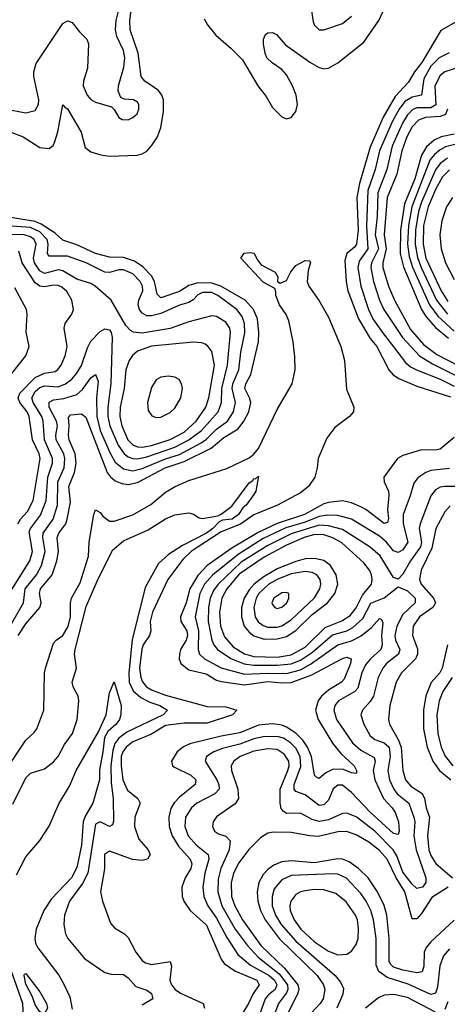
# Model space of a CAD drawing. Header units: inches. Extents: x 1649636 to 1815363, y 506543 to 641975.
# Tile 267 of 656: x 1685384 to 1687221, y 601047 to 605273. Entities that reach past the tile are written whole.
import ezdxf

# ---------------------------------------------------------------- set-up
doc = ezdxf.new("R2010")
doc.units = ezdxf.units.IN
doc.header["$MEASUREMENT"] = 0
doc.layers.add('B6680', color=7, linetype='Continuous')

msp = doc.modelspace()

# ---------------------------------------------------------------- linework, layer by layer
at = {"layer": 'B6680', "color": 5}
for points, elevation in [([(1685350, 604789.5), (1685398.4, 604770), (1685470, 604724.3), (1685510, 604720.6), (1685527.2, 604732.8), (1685535.2, 604750), (1685547.7, 604792.3), (1685570, 604907.7), (1685577.5, 604897.5), (1685590, 604891.5), (1685647.8, 604790), (1685665.5, 604725.5), (1685690, 604706.7), (1685733, 604693), (1685770, 604687.7), (1685888.5, 604691.5), (1685910, 604697.1), (1685930, 604709.2), (1685950, 604732), (1685975.7, 604770), (1685989.9, 604810.1), (1686001.4, 604878.6), (1686001.2, 604930), (1685994.7, 604950), (1685980.9, 604970), (1685921.3, 605010), (1685906.2, 605030), (1685892.7, 605130), (1685858.1, 605230), (1685856.5, 605270), (1685872.5, 605390)], 420), ([(1685350, 604884.6), (1685410, 604873), (1685450, 604883.6), (1685465.5, 604910), (1685467, 604930), (1685445, 605030), (1685444.6, 605050), (1685454.4, 605085.6), (1685570, 605256.5), (1685590, 605269.2), (1685610, 605261.5), (1685641.1, 605221.1), (1685672.2, 605190), (1685679.5, 605170), (1685674.7, 605065.3), (1685657.7, 605010), (1685656.5, 604990), (1685674.2, 604950), (1685690, 604931.4), (1685710, 604919.7), (1685778.7, 604898.7), (1685790, 604887.7), (1685810, 604853.4), (1685824.4, 604844.4), (1685850, 604844), (1685870, 604853.4), (1685888, 604870), (1685896.1, 604890), (1685896.4, 604910), (1685890, 604919.7), (1685872.3, 604930), (1685832.5, 604932.5), (1685818.8, 604938.8), (1685806.4, 604966.4), (1685808.4, 604990), (1685832.1, 605070), (1685836, 605110), (1685830, 605140.9), (1685801.2, 605201.2), (1685795.9, 605230), (1685797.9, 605270), (1685819.2, 605350)], 440), ([(1686176.9, 605276.9), (1686191.2, 605251.2), (1686226.9, 605206.9), (1686291.2, 605151.2), (1686340.5, 605100.5), (1686406.9, 604990), (1686443.1, 604943.1), (1686470, 604896.5), (1686510, 604857.1), (1686530, 604847.6), (1686550, 604853.4), (1686570, 604878.7), (1686577.5, 604910), (1686572.3, 604950), (1686556.4, 604990), (1686530, 605037), (1686510, 605059.4), (1686467.9, 605087.9), (1686446.2, 605110), (1686438.1, 605130), (1686431.8, 605168.2), (1686431.1, 605190), (1686439.6, 605210), (1686450, 605217.4), (1686470, 605218.3), (1686487.7, 605210), (1686525.3, 605165.3), (1686630, 605091.2), (1686670, 605068.2), (1686690, 605063.2), (1686710, 605066), (1686750, 605088.2), (1686863, 605177), (1686927.4, 605270), (1686945.5, 605310)], 420), ([(1686634.3, 605330), (1686644.6, 605264.6), (1686650.4, 605250), (1686670.3, 605230.3), (1686690.4, 605230.4), (1686770, 605257.8), (1686810, 605289.2)], 440), ([(1687269.3, 605270), (1687193.3, 605226.7), (1687111.5, 605090), (1687080.6, 605050), (1687054.2, 605005.8), (1686996.8, 604943.2), (1686944.9, 604855.1), (1686890, 604726.8), (1686843.1, 604570), (1686832.7, 604510), (1686837.6, 604370), (1686831.3, 604310), (1686822.7, 604297.3), (1686788.7, 604270), (1686780.6, 604239.4), (1686786.9, 604150), (1686794.2, 604110), (1686838.8, 603990), (1686890, 603905.2), (1686918.1, 603870), (1686970, 603770.9), (1686988.6, 603748.6), (1687013.2, 603733.2), (1687090, 603700.3), (1687234.4, 603654.4)], 420), ([(1687228.3, 605131.7), (1687186.2, 605110), (1687150, 605074.2), (1687120.2, 605019.8), (1687110.1, 604950), (1687070, 604941.6), (1687038, 604922), (1687013.7, 604890), (1686984.5, 604835.5), (1686930.1, 604710.1), (1686910.5, 604630), (1686880.1, 604539.9), (1686873.5, 604386.5), (1686879, 604290), (1686842.5, 604237.5), (1686836.5, 604210), (1686849.5, 604130), (1686882, 604030), (1686901.6, 603990), (1686941.9, 603930), (1687041.8, 603801.8), (1687063.2, 603783.2), (1687088.7, 603770), (1687190, 603730.9), (1687250, 603700.3)], 440), ([(1687272.7, 605070), (1687210.1, 605049.9), (1687190, 605033.3), (1687168, 604990), (1687172.2, 604907.8), (1687150, 604895.5), (1687090, 604894.7), (1687072.6, 604887.4), (1687050, 604864.4), (1687028.9, 604830), (1686984.6, 604730), (1686960.7, 604630), (1686922.2, 604530), (1686919.7, 604430), (1686911.6, 604350), (1686925.6, 604290), (1686895.4, 604230), (1686893, 604210), (1686904.2, 604150), (1686930, 604069.3), (1686948.6, 604030), (1687028.6, 603908.6), (1687101, 603830), (1687156.6, 603796.6), (1687263.5, 603743.5)], 460), ([(1687221.7, 604890), (1687213.1, 604866.9), (1687190, 604858.1), (1687126.5, 604853.5), (1687097.7, 604842.3), (1687070, 604813.2), (1687047.7, 604770), (1687025.1, 604710), (1687004.3, 604610), (1686962.4, 604510), (1686950.2, 604350), (1686958.4, 604290), (1686943.8, 604230), (1686944.6, 604210), (1686968.6, 604130), (1686993.9, 604070), (1687063.1, 603943.1), (1687119.2, 603879.2), (1687176.2, 603836.2), (1687270, 603787.3)], 480), ([(1687250, 604781.5), (1687194.3, 604770), (1687164, 604756), (1687131.8, 604728.2), (1687110, 604692.4), (1687080.7, 604590), (1687036.4, 604483.6), (1687020.2, 604370), (1687018.5, 604270), (1687032.3, 604212.3), (1687110.3, 604030), (1687130, 603997.7), (1687170, 603951.7), (1687225.8, 603905.8)], 520), ([(1687270, 604741.7), (1687213, 604727), (1687190, 604715), (1687165.2, 604694.8), (1687146.5, 604670), (1687068.3, 604470), (1687053.9, 604390), (1687050, 604310), (1687056.4, 604256.4), (1687071.7, 604211.7), (1687143.7, 604050), (1687180.3, 604000.3), (1687250, 603937)], 540), ([(1687221.1, 604678.9), (1687190, 604655.6), (1687170.5, 604629.5), (1687110.4, 604490), (1687097.8, 604450), (1687083.9, 604370), (1687083.3, 604310), (1687092.8, 604252.8), (1687109, 604210), (1687174.8, 604070), (1687221.1, 604010)], 560), ([(1687230, 604628.8), (1687200.5, 604599.5), (1687170, 604544), (1687138.9, 604470), (1687119, 604390), (1687117.3, 604310), (1687129.1, 604250), (1687193.8, 604110), (1687223.3, 604063.3)], 580), ([(1687243.1, 604510), (1687217.5, 604470), (1687196.7, 604410), (1687188.7, 604350), (1687194.6, 604290), (1687213.2, 604230), (1687250, 604157.8)], 620), ([(1685377.7, 602630), (1685410, 602679.7), (1685471.1, 602750), (1685475.8, 602770), (1685469.2, 602810), (1685473.9, 602830), (1685523.3, 602890), (1685543.2, 602950), (1685550.5, 602990), (1685545.1, 603050), (1685552.9, 603070), (1685582.5, 603110), (1685588.7, 603130), (1685602.3, 603202.3), (1685595.5, 603270), (1685619.3, 603330), (1685626.7, 603370), (1685622, 603410), (1685596.4, 603470), (1685593.8, 603490), (1685597, 603530), (1685594, 603566), (1685602.3, 603577.7), (1685650, 603581.5), (1685667.6, 603567.6), (1685759.6, 603330), (1685772.3, 603312.3), (1685794.3, 603294.3), (1685822.2, 603282.2), (1685850, 603278.6), (1685890, 603287.5), (1686009.1, 603350), (1686090, 603377.1), (1686206.4, 603433.6), (1686260.5, 603479.5), (1686322.9, 603517.1), (1686347.4, 603550), (1686368.6, 603590), (1686376.9, 603630), (1686371.8, 603650), (1686351.8, 603690), (1686354.8, 603710), (1686376.9, 603750), (1686409.6, 603890), (1686411.2, 603930), (1686405.4, 603990), (1686388.4, 604030), (1686353, 604070), (1686248.6, 604130), (1686210, 604142.9), (1686150, 604144.1), (1686110, 604132.4), (1686070, 604107.1), (1685990, 604080.1), (1685974.6, 604094.6), (1685963, 604150), (1685950, 604174.2), (1685912.9, 604212.9), (1685876.6, 604236.6), (1685830, 604252.2), (1685770, 604254), (1685709.1, 604270), (1685630, 604307.7), (1685570, 604326.6), (1685537.2, 604357.2), (1685476.2, 604396.2), (1685450, 604407.7), (1685310, 604430.7)], 420), ([(1685332.1, 602650), (1685400.5, 602770), (1685408.1, 602830), (1685456.4, 602890), (1685477.6, 602930), (1685493.3, 602990), (1685483.8, 603050), (1685485.3, 603070), (1685527.4, 603130), (1685546.6, 603190), (1685547.8, 603290), (1685575.2, 603350), (1685578.5, 603390), (1685573.7, 603410), (1685541, 603470), (1685538.8, 603490), (1685546.4, 603530), (1685541.9, 603550), (1685511.3, 603610), (1685510, 603631.5), (1685530, 603641.6), (1685573, 603647), (1685630, 603664.2), (1685654.2, 603685.8), (1685690, 603736.4), (1685710.4, 603750.4), (1685721.8, 603721.8), (1685714.2, 603650), (1685715.5, 603570), (1685730, 603510), (1685773, 603413), (1685794.7, 603374.7), (1685830, 603345.7), (1685870, 603337.2), (1685910, 603346.6), (1686010, 603388.7), (1686070, 603407.6), (1686162.9, 603457.1), (1686186.5, 603473.5), (1686230, 603516.4), (1686276.3, 603550), (1686302.7, 603590), (1686310.6, 603630), (1686296.7, 603690), (1686299.8, 603710), (1686325.3, 603770), (1686334.3, 603845.7), (1686351, 603929), (1686349.9, 603969.9), (1686339.2, 603999.2), (1686316.6, 604030), (1686234.9, 604090), (1686210, 604101.8), (1686170, 604102.1), (1686150, 604092.9), (1686129.5, 604070.5), (1686110, 604059.1), (1686070, 604048.1), (1685990, 604012.1), (1685950, 604002.6), (1685930, 604002.9), (1685910, 604013.2), (1685898.4, 604030), (1685893.2, 604050), (1685896.5, 604070), (1685912.6, 604110), (1685911.9, 604130), (1685902.3, 604150), (1685870, 604182), (1685830, 604199.8), (1685810, 604199.1), (1685770, 604188.4), (1685750, 604190.3), (1685670, 604229.9), (1685590, 604258.8), (1685510, 604257.9), (1685503.4, 604270), (1685506.4, 604310), (1685502.4, 604330), (1685470, 604363.4), (1685430, 604381.7), (1685330, 604388.9)], 440), ([(1685336, 602804), (1685428.2, 602950), (1685438.9, 602990), (1685425.5, 603074.5), (1685430.6, 603090), (1685473.3, 603146.7), (1685497.2, 603210), (1685504.3, 603310), (1685524.4, 603370), (1685524.7, 603390), (1685490.9, 603470), (1685485.2, 603550), (1685479.2, 603570), (1685441.7, 603630), (1685435.7, 603650), (1685450, 603677), (1685470, 603694.8), (1685490, 603702.2), (1685550, 603696.9), (1685580.8, 603710), (1685607.9, 603730), (1685630, 603755.7), (1685650, 603789.3), (1685675, 603865), (1685690, 603893.4), (1685730, 603935.3), (1685750, 603946.4), (1685770, 603942), (1685777.6, 603930), (1685781.5, 603910), (1685776, 603710), (1685762.8, 603610), (1685763.4, 603570), (1685771.6, 603530), (1685806.9, 603446.9), (1685832.5, 603410), (1685850, 603397), (1685870, 603389.8), (1685890, 603388.6), (1685930, 603396.9), (1686050, 603438.8), (1686110.6, 603470), (1686164.6, 603510), (1686236.3, 603590), (1686251.4, 603630), (1686252.6, 603690), (1686276.6, 603790), (1686289.9, 603930), (1686286.5, 603950), (1686270, 603974.5), (1686230, 603998.7), (1686210, 604001.8), (1686110, 603976.2), (1686030, 603948), (1685910, 603928.1), (1685872.5, 603932.5), (1685859.6, 603939.6), (1685840.6, 603960.6), (1685776.8, 604070), (1685708.2, 604130), (1685690, 604141.2), (1685630, 604159.2), (1685570, 604195.2), (1685550, 604199), (1685490, 604184.5), (1685470, 604195.5), (1685448.4, 604230), (1685443.7, 604250), (1685454.4, 604310), (1685445.8, 604330), (1685430, 604341.9), (1685402.9, 604350), (1685330, 604351.1)], 460), ([(1685375.8, 603110), (1685387.1, 603130), (1685418, 603162), (1685442.1, 603210), (1685471.5, 603390), (1685467.9, 603410), (1685438.9, 603470), (1685425, 603570), (1685416.5, 603590), (1685385.3, 603630), (1685377.7, 603650), (1685384.4, 603670), (1685450, 603738.2), (1685490, 603756.4), (1685536.3, 603763.7), (1685548.4, 603771.6), (1685561.9, 603790), (1685580.1, 603830), (1685587.9, 603870), (1685575.8, 603950), (1685579.2, 603970), (1685608.5, 604010), (1685615.6, 604030), (1685607.9, 604070), (1685586.5, 604106.5), (1685565.6, 604125.6), (1685550, 604132.6), (1685530, 604134), (1685490, 604126.9), (1685470, 604129.7), (1685450, 604144.6), (1685394.9, 604230), (1685380.1, 604280.1)], 480), ([(1685341.8, 602078.2), (1685410, 602180.7), (1685446.4, 602213.6), (1685457.8, 602230), (1685487.8, 602310), (1685491, 602470), (1685495, 602490), (1685530, 602596.5), (1685540.7, 602610), (1685570, 602630.1), (1685591.9, 602668.1), (1685602.2, 602710), (1685601.8, 602770), (1685607, 602790), (1685643.2, 602856.8), (1685679.7, 602970), (1685683, 603030), (1685703.1, 603150), (1685710, 603169.1), (1685730, 603157.7), (1685741.9, 603141.9), (1685770, 603121.4), (1685790, 603120.7), (1685870, 603147.9), (1685947.9, 603192.1), (1686010, 603245.1), (1686052, 603270), (1686110, 603295.5), (1686273.3, 603346.7), (1686370, 603393.1), (1686390, 603408.4), (1686410, 603432.5), (1686490, 603600.5), (1686554.2, 603710), (1686567.4, 603770), (1686566.4, 603826.4), (1686559.4, 603890), (1686540.8, 603980.8), (1686528.6, 604008.6), (1686499.9, 604050), (1686483.8, 604090), (1686484.7, 604104.7), (1686479.4, 604119.4), (1686430, 604146.6), (1686333.3, 604250), (1686348.8, 604271.2), (1686374.7, 604274.7), (1686391.8, 604271.8), (1686404.1, 604244.1), (1686421.6, 604221.6), (1686481.3, 604190), (1686492.4, 604170), (1686490.8, 604150), (1686502.6, 604142.6), (1686530, 604153.4), (1686548.3, 604191.7), (1686570, 604218.4), (1686610, 604240.4), (1686630, 604238), (1686633, 604230), (1686623, 604197), (1686618.7, 604150), (1686626, 604130), (1686670, 604067.3), (1686710, 603996.2), (1686763.6, 603870), (1686779.6, 603810), (1686787.9, 603687.9), (1686819.5, 603610), (1686817.6, 603590), (1686800.3, 603570), (1686737.1, 603522.9), (1686702.8, 603477.2), (1686665.5, 603390), (1686661.8, 603350), (1686651.8, 603310), (1686624.8, 603270), (1686590, 603242.3), (1686491.9, 603190), (1686390, 603148.6), (1686332.7, 603107.3), (1686250, 603075.4), (1686150.1, 603010), (1686120.2, 602990), (1686084.2, 602955.8), (1686021.1, 602870), (1685953.9, 602730), (1685945.1, 602690), (1685948.1, 602650), (1685941.7, 602630), (1685914.6, 602590), (1685908.8, 602571.2), (1685898.7, 602490), (1685903.8, 602450), (1685911.4, 602431.4), (1685929.2, 602410), (1685950, 602397.2), (1686010, 602374.1), (1686190, 602325.8), (1686270, 602323.3), (1686316.4, 602310), (1686298.5, 602290), (1686190, 602253), (1686090, 602253.2), (1686010, 602243), (1685950, 602206.6), (1685870, 602173.2), (1685841.1, 602150), (1685826.5, 602130), (1685820.6, 602110), (1685819.7, 602070), (1685826.6, 602010), (1685846.6, 601966.6), (1685890.9, 601930), (1685901.7, 601910), (1685878, 601850), (1685877.9, 601810), (1685896, 601756), (1685936.6, 601710), (1685944.3, 601690), (1685933.7, 601670), (1685910, 601663.5), (1685868.5, 601668.5), (1685770, 601704.8), (1685748.6, 601690), (1685748.4, 601628.4), (1685731.8, 601530), (1685739.2, 601490), (1685774.8, 601394.8), (1685793.3, 601373.3), (1685834, 601350), (1685850, 601334), (1685882.4, 601270), (1685910, 601235.3), (1685924.7, 601224.7), (1685950, 601217.5), (1686030.3, 601230), (1686036.4, 601210), (1686029.1, 601150), (1686035.5, 601130), (1686051.4, 601110), (1686074.3, 601094.4), (1686172.7, 601050), (1686177.3, 601030)], 380), ([(1685350, 603755), (1685410.6, 603830), (1685425.5, 603870), (1685411.6, 603931.6), (1685416.9, 604010), (1685413.8, 604030), (1685363, 604123)], 520), ([(1687250, 603480.4), (1687190, 603429.9), (1687170, 603424.9), (1687110, 603427.6), (1687030, 603402.3), (1687007.5, 603390), (1686948.5, 603310), (1686949.5, 603290), (1686967.9, 603250), (1686970.4, 603230.4), (1686963.8, 603170), (1686967.8, 603132.2), (1686964.3, 603115.7), (1686950, 603110.6), (1686871.3, 603171.3), (1686850, 603182.9), (1686810, 603199.9), (1686770, 603208.8), (1686710, 603201.6), (1686690, 603194.7), (1686607, 603150), (1686490, 603110.1), (1686408, 603072), (1686294.8, 603005.2), (1686188.8, 602931.2), (1686150, 602887.3), (1686114.4, 602830), (1686099.4, 602770), (1686074.4, 602710), (1686076.1, 602690), (1686101.9, 602650), (1686105.6, 602630), (1686099.6, 602610), (1686075.4, 602570), (1686070.1, 602550), (1686069.6, 602530), (1686076.6, 602510), (1686110, 602483.3), (1686184.8, 602464.8), (1686230, 602438.6), (1686250, 602432.1), (1686350, 602417.7), (1686450, 602432.4), (1686510, 602426.6), (1686550, 602427.9), (1686639.5, 602460.5), (1686770, 602531.3), (1686790, 602537.3), (1686807.7, 602530), (1686805.5, 602510), (1686777.4, 602442.6), (1686766.3, 602430), (1686710, 602394.9), (1686680.8, 602370), (1686665.6, 602350), (1686654.2, 602310), (1686666.2, 602270), (1686727.6, 602167.6), (1686763.7, 602123.7), (1686820.6, 602070), (1686832.2, 602047.8), (1686830, 602038), (1686810, 602040.2), (1686774.4, 602054.4), (1686730, 602056.2), (1686699.4, 602040.6), (1686670, 602016.2), (1686660.2, 602020.2), (1686649.9, 602029.9), (1686637.8, 602110), (1686620.3, 602150), (1686600.5, 602180.5), (1686570.3, 602210.3), (1686530, 602237), (1686510, 602245.1), (1686470.4, 602250.4), (1686410, 602244.7), (1686330, 602211.7), (1686250, 602198), (1686115.4, 602164.6), (1686088.2, 602151.8), (1686060.4, 602130), (1686036.8, 602090), (1686041.1, 602070), (1686046.1, 602066.1), (1686119.8, 602030), (1686140.4, 602010), (1686138.2, 601990), (1686070, 601936.6), (1686047.9, 601912.1), (1686033.3, 601886.7), (1686024.3, 601850), (1686026, 601810), (1686039.2, 601770), (1686066.3, 601726.3), (1686116.7, 601670), (1686123.9, 601650), (1686119.7, 601630), (1686094.6, 601590), (1686080.9, 601550), (1686081.7, 601510), (1686088.7, 601490), (1686115.9, 601450), (1686185.9, 601385.9), (1686250, 601240.2), (1686261.8, 601221.8), (1686308.7, 601190), (1686403.1, 601150), (1686412.4, 601130), (1686385.2, 601090), (1686367.2, 601050), (1686342.2, 601010)], 420), ([(1685354.2, 601905.8), (1685410, 602019.7), (1685430, 602039.7), (1685490, 602057.5), (1685530, 602088.3), (1685550, 602110.2), (1685577.2, 602162.8), (1685611.1, 602210), (1685631.5, 602270), (1685638.6, 602350), (1685635, 602370), (1685614.5, 602410), (1685609.1, 602430), (1685627.5, 602490), (1685620.2, 602550), (1685622.2, 602570), (1685670, 602754.4), (1685716.9, 602863.1), (1685783.1, 602996.9), (1685830, 603036.5), (1685936.1, 603083.9), (1686010, 603130.2), (1686050, 603148.2), (1686110, 603157.3), (1686130, 603151), (1686155.2, 603135.2), (1686170, 603132.7), (1686235.6, 603144.4), (1686250, 603151.3), (1686295, 603185), (1686370, 603284.9), (1686385.2, 603294.8), (1686390, 603303.8), (1686397.5, 603302.5), (1686410, 603313.4), (1686397.8, 603250), (1686390, 603235.1), (1686356.3, 603190), (1686342.1, 603177.9), (1686324.3, 603150), (1686296.9, 603130), (1686255.2, 603124.8), (1686241.4, 603118.6), (1686213.9, 603090), (1686187, 603070), (1686083.2, 603016.8), (1686022.8, 602977.2), (1685980.6, 602939.4), (1685923.3, 602836.7), (1685867.9, 602612.1), (1685853.6, 602470), (1685854.6, 602430), (1685871.9, 602391.9), (1685904.3, 602364.3), (1685943.6, 602343.6), (1685985.8, 602330), (1686019.3, 602310), (1686001, 602290), (1685844.3, 602215.7), (1685810.6, 602189.4), (1685793.1, 602166.9), (1685783.9, 602136.1), (1685775.3, 602070), (1685777.1, 601997.1), (1685785, 601930), (1685787.2, 601832.8), (1685783.4, 601816.6), (1685770, 601810.8), (1685730, 601829.9), (1685710, 601820.3), (1685677.4, 601610), (1685654.6, 601565.4), (1685598.3, 601490), (1685576.1, 601430), (1685573.1, 601390), (1685581, 601350), (1685591.1, 601330), (1685663.1, 601243.1), (1685750, 601183.6), (1685776.5, 601176.5), (1685830, 601174.3), (1685850, 601160.7), (1685882.7, 601122.7), (1685930, 601107.8), (1685950, 601092.9), (1685955.6, 601070), (1685910, 601043.2)], 360), ([(1687230, 603346.2), (1687150, 603337.7), (1687129.3, 603330), (1687093.8, 603306.2), (1687076.4, 603283.6), (1687061.8, 603230), (1687030.9, 603150), (1687031.2, 603108.8), (1687050.7, 603030), (1687030, 602997.8), (1687010, 602986.2), (1686990, 602993.2), (1686959.9, 603030), (1686930, 603056.6), (1686809.3, 603129.3), (1686750, 603145.3), (1686706.1, 603146.1), (1686670, 603140.6), (1686610, 603117.1), (1686527.1, 603092.9), (1686430, 603046.7), (1686322, 602978), (1686211.6, 602888.4), (1686178.6, 602850), (1686157.6, 602810), (1686137.6, 602710), (1686151.9, 602650), (1686150.4, 602570.4), (1686156.9, 602550), (1686178.5, 602530), (1686250, 602490.7), (1686350, 602464.2), (1686450, 602469), (1686530, 602467.3), (1686590, 602482.8), (1686633.7, 602506.3), (1686750, 602589.8), (1686810, 602606.6), (1686851.2, 602628.8), (1686895.3, 602664.7), (1686930, 602702.3), (1686938.7, 602698.7), (1686944.1, 602684.1), (1686938.4, 602630), (1686940.4, 602590), (1686934.7, 602570), (1686890.5, 602529.5), (1686870, 602504.3), (1686853.6, 602470), (1686836.6, 602403.4), (1686823.7, 602390), (1686754, 602350), (1686737.9, 602330), (1686732.8, 602310), (1686745.1, 602270), (1686814.3, 602170), (1686850, 602137.3), (1686906.8, 602106.8), (1686910.8, 602090), (1686902.7, 602050), (1686908.9, 602010), (1686947.3, 601930), (1686984, 601890), (1686996.5, 601870), (1687010.8, 601830), (1687013.4, 601790), (1687010, 601776.3), (1686990, 601779.9), (1686890, 601872), (1686810, 601956.7), (1686770, 601987.1), (1686750, 601988.2), (1686730, 601971.2), (1686710, 601923.4), (1686690, 601902.5), (1686670, 601900.7), (1686610, 601946.2), (1686570, 601960.5), (1686562.9, 601970), (1686562.4, 601990), (1686592.3, 602067.7), (1686589.2, 602110), (1686570, 602145.7), (1686548, 602170), (1686517.2, 602190), (1686490, 602197.1), (1686430, 602195.7), (1686390, 602187), (1686330, 602163.4), (1686255.1, 602144.9), (1686217.5, 602130), (1686187, 602110), (1686180.5, 602090), (1686231.2, 602010), (1686239.5, 601990), (1686240.3, 601970), (1686221.8, 601950), (1686144.8, 601910), (1686122, 601890), (1686096.9, 601850), (1686093.6, 601810), (1686108.1, 601770), (1686143.3, 601730), (1686193.5, 601690), (1686196.1, 601670), (1686179.9, 601610), (1686171.4, 601550), (1686175.6, 601510), (1686192.4, 601470), (1686230, 601417.2), (1686273.3, 601333.3), (1686320.8, 601260.8), (1686375.1, 601215.1), (1686455.6, 601170), (1686478.2, 601150), (1686488.8, 601130), (1686481.3, 601110), (1686452.6, 601087.4), (1686438.5, 601070), (1686394.6, 600945.4)], 440), ([(1687257.3, 603270), (1687210, 603269.9), (1687190, 603266.7), (1687170, 603255.4), (1687149.6, 603230), (1687104, 603110), (1687099.9, 603090), (1687109.8, 603030), (1687106, 603010), (1687062.3, 602950), (1687030, 602893.3), (1687010, 602871.6), (1686990, 602878.6), (1686932.2, 602972.2), (1686890, 603008.7), (1686770, 603085.6), (1686710, 603101.2), (1686670, 603103), (1686550, 603067), (1686450, 603015.9), (1686335.1, 602944.9), (1686236.2, 602850), (1686217.1, 602822.9), (1686202.6, 602790), (1686195.3, 602750), (1686193.6, 602690), (1686209.6, 602609.6), (1686217.7, 602590), (1686233.1, 602570), (1686290.6, 602530.6), (1686348.3, 602508.3), (1686390, 602502.1), (1686490, 602502), (1686550, 602508.9), (1686590, 602524.1), (1686641.9, 602558.1), (1686727.8, 602632.2), (1686789.6, 602650.4), (1686815.4, 602664.6), (1686857.5, 602702.5), (1686891.7, 602768.3), (1686950, 602792.4), (1687010, 602838.3), (1687050, 602821.1), (1687082.5, 602790), (1687082.4, 602770), (1687030, 602720.6), (1687003.7, 602670), (1686996.2, 602630), (1686999, 602610), (1687016.5, 602570), (1687011.5, 602550), (1686959.6, 602510), (1686943.3, 602490), (1686923.3, 602450), (1686903.4, 602370), (1686890, 602347), (1686856.3, 602310), (1686850.1, 602290), (1686862.1, 602250), (1686890, 602199.8), (1686910, 602183.6), (1686950, 602169), (1686971.8, 602150), (1686975.5, 602110), (1686965.1, 602050), (1686973, 602010), (1686990.9, 601970.9), (1687006.2, 601950), (1687055.6, 601910), (1687077.7, 601850), (1687082.1, 601830), (1687077.8, 601770), (1687086.7, 601710), (1687128.6, 601590), (1687128.4, 601570), (1687114.1, 601550), (1687090, 601543.8), (1687070, 601563), (1687030, 601613.4), (1687003.9, 601683.9), (1686988.6, 601710), (1686910, 601790.6), (1686830, 601851.3), (1686790, 601867.3), (1686770, 601865.8), (1686710, 601838.9), (1686670, 601832.3), (1686640.3, 601840.3), (1686590, 601867.9), (1686530, 601865.5), (1686515.5, 601875.5), (1686507.5, 601887.5), (1686502.7, 601910), (1686502.8, 601970), (1686536.4, 602050), (1686541.3, 602070), (1686539.6, 602090), (1686520.5, 602120.5), (1686490, 602140.3), (1686450, 602144), (1686390, 602133), (1686330.9, 602110), (1686303.4, 602090), (1686293.1, 602070), (1686293.3, 602050), (1686320.9, 601970), (1686323.8, 601930), (1686310, 601907), (1686230, 601851.6), (1686215.2, 601830), (1686212.2, 601810), (1686220.7, 601790), (1686238, 601778), (1686270, 601768.4), (1686288.7, 601748.7), (1686283.3, 601710), (1686247.5, 601630), (1686236.2, 601583.8), (1686235, 601530), (1686252.8, 601470), (1686309.9, 601369.9), (1686361.4, 601301.4), (1686409.1, 601249.1), (1686498.3, 601178.3), (1686533.9, 601130), (1686535.3, 601110), (1686530, 601096.4), (1686496.3, 601050), (1686449.8, 600930.2)], 460), ([(1687232.8, 603187.2), (1687210, 603160.2), (1687172.1, 603090), (1687154.9, 603005.1), (1687108.3, 602910), (1687101.2, 602870), (1687108.5, 602850), (1687161.6, 602790), (1687170.1, 602770), (1687158.8, 602750), (1687101.3, 602710), (1687074.8, 602670), (1687071.5, 602630), (1687092.9, 602572.9), (1687092.8, 602550), (1687084.3, 602530), (1687024.5, 602470), (1687000.5, 602430), (1686973.8, 602330), (1686967.7, 602270), (1686972, 602250), (1687010, 602184.2), (1687023.1, 602150), (1687029.4, 602050), (1687041.8, 602010), (1687063.5, 601983.5), (1687112.4, 601952.4), (1687123.2, 601930), (1687130.1, 601890.1), (1687144.2, 601850), (1687135.6, 601770), (1687141.2, 601710), (1687150, 601686), (1687171.6, 601651.6), (1687242.7, 601590)], 480), ([(1687221.9, 602590), (1687199.4, 602490), (1687188.8, 602470), (1687151.1, 602428.9), (1687129, 602371), (1687118, 602310), (1687118.5, 602230), (1687134.3, 602150), (1687158.5, 602090), (1687187.7, 602050), (1687236, 602010)], 520), ([(1685370, 601602), (1685410, 601680.4), (1685470, 601750.3), (1685510, 601812.2), (1685552.3, 601907.7), (1685597.4, 601982.6), (1685626.4, 602050), (1685722.9, 602217.1), (1685755.3, 602290), (1685770, 602384), (1685790, 602430.7), (1685820.2, 602330), (1685818, 602290), (1685813.2, 602270), (1685799.2, 602250), (1685762.7, 602217.3), (1685747.8, 602192.2), (1685741.7, 602130), (1685726.7, 602053.3), (1685727.2, 602010), (1685698.3, 601910), (1685665, 601855), (1685656.3, 601830), (1685649.4, 601730), (1685630, 601634.2), (1685606.1, 601590), (1685520.1, 601499.9), (1685487.5, 601450), (1685454.8, 601370), (1685448.5, 601330), (1685451.3, 601310), (1685461.4, 601290), (1685552.5, 601172.5), (1685573.9, 601133.8), (1685599.3, 601079.3), (1685610, 601025.3)], 340), ([(1687241.4, 602450), (1687201.5, 602390), (1687185.3, 602350), (1687176.3, 602290), (1687180.2, 602210), (1687194.3, 602150), (1687212, 602112), (1687245, 602070)], 540), ([(1687225, 601550), (1687154, 601506), (1687110, 601436.7), (1687090, 601413.7), (1687070, 601413.7), (1687038.9, 601530), (1687001.7, 601590), (1686962.7, 601670), (1686930, 601706.4), (1686883.5, 601743.5), (1686830, 601774.3), (1686788.5, 601788.5), (1686750, 601787.2), (1686667.4, 601767.4), (1686630, 601769.6), (1686550, 601784.7), (1686473.8, 601786.2), (1686450, 601781.7), (1686418.7, 601761.3), (1686368.2, 601711.8), (1686325.6, 601654.4), (1686302.5, 601610), (1686292.1, 601567.9), (1686294.6, 601510), (1686308.9, 601470), (1686340.7, 601410), (1686420, 601300), (1686521.7, 601201.7), (1686579.4, 601130), (1686582.7, 601110), (1686577.4, 601090), (1686527.9, 600992.1)], 480), ([(1687250, 601407.8), (1687150, 601314.8), (1687130, 601291.1), (1687121.8, 601270), (1687119.9, 601210), (1687113.4, 601186.6), (1687090, 601181.3), (1687030, 601193.3), (1686990, 601206.7), (1686978.3, 601218.3), (1686970.8, 601230.8), (1686970.9, 601330), (1686960.7, 601430), (1686950, 601471.4), (1686921.5, 601530), (1686880.9, 601590), (1686839.7, 601630), (1686798.7, 601658.7), (1686770, 601669.9), (1686750, 601671.4), (1686650, 601653.7), (1686550, 601662.5), (1686510, 601658.3), (1686475.8, 601644.2), (1686450, 601625.7), (1686430, 601603.6), (1686411.9, 601570), (1686403.9, 601530), (1686406.4, 601490), (1686418.9, 601450), (1686439.2, 601410), (1686499.1, 601330), (1686662.1, 601170), (1686688.5, 601130), (1686694.4, 601110), (1686688.2, 601070), (1686675.2, 601050), (1686637.2, 601010)], 520), ([(1687230, 601285.4), (1687205.1, 601254.9), (1687188.6, 601211.4), (1687179.1, 601120.9), (1687170, 601094.1), (1687150, 601088.6), (1687052.8, 601132.8), (1686962.3, 601162.3), (1686927.4, 601187.4), (1686914.8, 601214.8), (1686915.9, 601330), (1686903.8, 601410), (1686891.9, 601450), (1686872.4, 601490), (1686850, 601522.7), (1686787.9, 601587.9), (1686750, 601605), (1686730, 601607.3), (1686550, 601599.7), (1686510, 601580.9), (1686477.7, 601542.3), (1686468, 601510), (1686469.1, 601470), (1686482.6, 601430), (1686506.8, 601390), (1686570, 601318), (1686738.5, 601170), (1686762.6, 601142.6), (1686774.5, 601114.5), (1686772.6, 601090), (1686746.7, 601030)], 540), ([(1685400.9, 600990), (1685396.9, 601050), (1685312.8, 601290)], 340), ([(1687170, 601012.6), (1687050, 601075.7), (1686990.5, 601089.5), (1686950, 601086.5), (1686924.8, 601075.2), (1686870, 601030.5)], 560), ([(1687223.1, 601056.9), (1687210, 601024.5)], 560)]:
    msp.add_lwpolyline(points, dxfattribs=dict(at, elevation=elevation))
for points, elevation in [([(1686128.7, 603888.7), (1685950, 603872.3), (1685889.8, 603850.2), (1685868.4, 603831.6), (1685854.5, 603810), (1685840.3, 603770), (1685832.8, 603690), (1685815.4, 603610), (1685814.6, 603570), (1685822.4, 603530), (1685848.6, 603470), (1685870, 603447.8), (1685890, 603440.1), (1685910, 603438.9), (1685950, 603446.2), (1686030, 603471.3), (1686090, 603502.9), (1686142.6, 603550), (1686183.3, 603610), (1686197, 603650), (1686220.3, 603790), (1686208.8, 603848.8), (1686192.6, 603872.6), (1686180.4, 603880.4), (1686166, 603886)], 480), ([(1686023, 603743), (1685990, 603738.5), (1685970, 603727.5), (1685950, 603694.5), (1685932.8, 603630), (1685936.2, 603596.2), (1685952.4, 603572.4), (1685970, 603566), (1685990, 603567.6), (1686030, 603587.8), (1686050, 603606.2), (1686075.6, 603650), (1686082.8, 603690), (1686079.6, 603710), (1686068.5, 603728.5), (1686050, 603739.3)], 520), ([(1686650, 603063.2), (1686605.6, 603050), (1686530, 603017.9), (1686434, 602966), (1686326.9, 602893.1), (1686273.8, 602830), (1686252.5, 602790), (1686241.9, 602730), (1686246.3, 602670), (1686264.3, 602624.3), (1686301.3, 602581.3), (1686350, 602551.7), (1686390, 602540.1), (1686490, 602537.5), (1686550, 602546.9), (1686610, 602579.8), (1686696, 602664), (1686767.4, 602692.6), (1686803.5, 602716.5), (1686830, 602748.7), (1686857.2, 602802.8), (1686895.3, 602850), (1686898.4, 602870), (1686894.7, 602890), (1686886.7, 602910), (1686861.7, 602941.7), (1686767.2, 603027.2), (1686728.9, 603048.9), (1686690, 603062.2)], 480), ([(1686650, 602960.7), (1686610, 602958.6), (1686570, 602948), (1686490, 602915.5), (1686430, 602880.4), (1686391.4, 602850), (1686370, 602826.3), (1686348.6, 602790), (1686336.9, 602750), (1686336.5, 602710), (1686348.9, 602670), (1686370, 602644.1), (1686390, 602629.3), (1686434.9, 602614.9), (1686490, 602615.3), (1686530, 602626.2), (1686570, 602652.1), (1686639.7, 602720.3), (1686705.8, 602770), (1686738.4, 602810), (1686750.3, 602850), (1686743.6, 602890), (1686719.2, 602930), (1686690, 602952.4)], 520), ([(1686610, 602905), (1686550, 602894.2), (1686490, 602870.2), (1686454.2, 602850), (1686411.3, 602810), (1686400.1, 602790), (1686389.2, 602750), (1686395.4, 602710), (1686408.5, 602688.5), (1686430, 602672.5), (1686450, 602666.4), (1686490, 602666.4), (1686510, 602671.6), (1686550, 602697.2), (1686650, 602791.8), (1686673.2, 602830), (1686677.1, 602850), (1686674.5, 602870), (1686660.9, 602890), (1686640.2, 602900.2)], 540), ([(1686530, 602814.5), (1686510, 602813.1), (1686476, 602790), (1686467.8, 602770), (1686470, 602762.4), (1686480.3, 602750), (1686490, 602746.4), (1686510, 602751.1), (1686531.1, 602770), (1686540.7, 602790), (1686539.7, 602810)], 560), ([(1686650, 601539.1), (1686610, 601534.1), (1686590, 601529.4), (1686570, 601517.6), (1686549.1, 601490), (1686543.9, 601470), (1686545.2, 601450), (1686563.2, 601410), (1686591.8, 601370), (1686650, 601315), (1686710, 601274.3), (1686750, 601259.6), (1686790, 601262.2), (1686810, 601274.4), (1686830, 601304.2), (1686838.1, 601330), (1686839.7, 601370), (1686834.6, 601410), (1686827.1, 601430), (1686786.5, 601486.5), (1686742.6, 601522.6), (1686690, 601537.7)], 560), ([(1685490, 601008), (1685470, 601015), (1685450, 601044), (1685439.4, 601079.4), (1685410, 601133), (1685403.8, 601170), (1685404.1, 601175.9), (1685410, 601178.9), (1685470, 601100.2), (1685498.6, 601050), (1685504.2, 601030)], 320)]:
    msp.add_lwpolyline(points, close=True, dxfattribs=dict(at, elevation=elevation))

doc.saveas('drawing.dxf')
